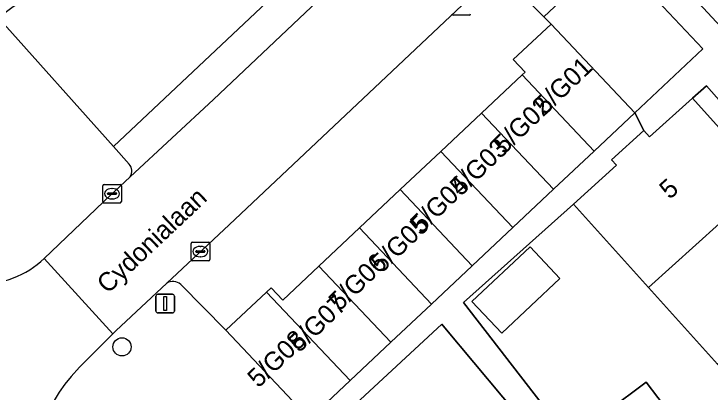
# Model space of a CAD drawing. Extents: x 162344 to 162869, y 381217 to 381818.
# Drawn here: x 162590.99 to 162628.37, y 381475.76 to 381496.09 of the extents above; entities that cross this region are included whole.
import ezdxf

# ---------------------------------------------------------------- set-up
doc = ezdxf.new("R2010")
doc.units = 0
for name, color, linetype in [('IMGEO_Boom', 7, 'Continuous'), ('IMGEO_Erf', 7, 'Continuous'), ('IMGEO_Kolk', 7, 'Continuous'), ('IMGEO_Lichtmast', 7, 'Continuous'), ('IMGEO_Openbare_ruimte_label', 7, 'Continuous'), ('IMGEO_Pand', 7, 'Continuous'), ('IMGEO_Pand_nummerreeks', 7, 'Continuous'), ('IMGEO_Parkeervlak_open', 7, 'Continuous'), ('IMGEO_Rijbaan_lokaal_gesloten', 7, 'Continuous'), ('IMGEO_Rijbaan_lokaal_open', 7, 'Continuous'), ('IMGEO_Voetpad_open', 7, 'Continuous')]:
    doc.layers.add(name, color=color, linetype=linetype)

msp = doc.modelspace()

# ---------------------------------------------------------------- linework, layer by layer
at = {"layer": 'IMGEO_Boom'}
msp.add_circle((162596.797, 381478.189), 0.489, dxfattribs=at)
at = {"layer": 'IMGEO_Erf'}
for points in [[(162628.17, 381492.223), (162627.423, 381491.558), (162631.421, 381487.111), (162633.98, 381484.266), (162634.659, 381484.876)], [(162617.184, 381478.926), (162615.585, 381480.622), (162618.707, 381483.565), (162620.307, 381481.869)]]:
    msp.add_lwpolyline(points, close=True, dxfattribs=at)
for points in [[(162632.692, 381472.896), (162628.767, 381477.262), (162625.059, 381481.385), (162621.027, 381485.869), (162615.133, 381480.569), (162620.826, 381473.208), (162624.944, 381476.3), (162626.184, 381474.649)], [(162618.804, 381473.616), (162614.124, 381479.21), (162613.96, 381479.407), (162607.642, 381473.555)]]:
    msp.add_lwpolyline(points, dxfattribs=at)
at = {"layer": 'IMGEO_Kolk'}
for p, q in [((162615.436, 381496.014), (162614.584, 381496.014)), ((162595.761, 381485.997), (162595.761, 381486.849)), ((162595.836, 381486.923), (162596.688, 381486.923)), ((162596.762, 381486.849), (162596.762, 381485.997)), ((162596.02, 381486.417), (162596.02, 381486.429)), ((162596.458, 381486.38), (162596.06, 381486.38)), ((162596.063, 381486.466), (162596.461, 381486.466)), ((162596.249, 381486.703), (162596.274, 381486.703)), ((162596.504, 381486.429), (162596.504, 381486.417)), ((162596.272, 381486.143), (162596.247, 381486.143)), ((162596.688, 381485.923), (162595.836, 381485.923)), ((162600.58, 381483.813), (162601.432, 381483.813)), ((162600.505, 381482.887), (162600.505, 381483.739)), ((162600.993, 381483.593), (162601.018, 381483.593)), ((162601.506, 381483.739), (162601.506, 381482.887)), ((162600.764, 381483.307), (162600.764, 381483.319)), ((162601.202, 381483.27), (162600.804, 381483.27)), ((162600.807, 381483.356), (162601.205, 381483.356)), ((162601.016, 381483.033), (162600.991, 381483.033)), ((162601.248, 381483.319), (162601.248, 381483.307)), ((162601.432, 381482.813), (162600.58, 381482.813))]:
    msp.add_line(p, q, dxfattribs=at)
for points in [[(162615.436, 381496.014), (162614.584, 381496.014)], [(162595.761, 381485.997), (162595.761, 381486.849)], [(162595.836, 381486.923), (162596.688, 381486.923)], [(162596.762, 381486.849), (162596.762, 381485.997)], [(162596.688, 381485.923), (162595.836, 381485.923)], [(162600.58, 381483.813), (162601.432, 381483.813)], [(162600.505, 381482.887), (162600.505, 381483.739)], [(162601.506, 381483.739), (162601.506, 381482.887)], [(162601.432, 381482.813), (162600.58, 381482.813)]]:
    msp.add_lwpolyline(points, dxfattribs=at)
for centre, radius, start, end in [((162614.586, 381496.09), 0.0765, 181.552, 268.448), ((162614.586, 381496.09), 0.0765, 181.552, 268.448), ((162615.434, 381496.09), 0.0765, 271.552, 358.448), ((162615.434, 381496.09), 0.0765, 271.552, 358.448), ((162595.838, 381486.847), 0.0765, 91.552, 178.448), ((162595.838, 381486.847), 0.0765, 91.552, 178.448), ((162596.686, 381486.847), 0.0765, 1.552, 88.448), ((162596.686, 381486.847), 0.0765, 1.552, 88.448), ((162596.06, 381486.426), 0.0403, 85.8775, 175.7526), ((162596.057, 381486.416), 0.0366, 178.938, 274.7102), ((162596.461, 381486.423), 0.043, 264.8664, 352.4533), ((162596.465, 381486.428), 0.0386, 1.7309, 96.639), ((162595.838, 381485.999), 0.0765, 181.552, 268.448), ((162595.838, 381485.999), 0.0765, 181.552, 268.448), ((162596.686, 381485.999), 0.0765, 271.552, 358.448), ((162596.686, 381485.999), 0.0765, 271.552, 358.448), ((162600.582, 381483.737), 0.0765, 91.552, 178.448), ((162600.582, 381483.737), 0.0765, 91.552, 178.448), ((162601.43, 381483.737), 0.0765, 1.552, 88.448), ((162601.43, 381483.737), 0.0765, 1.552, 88.448), ((162600.804, 381483.316), 0.0403, 85.8775, 175.7526), ((162600.801, 381483.306), 0.0366, 178.938, 274.7102), ((162601.205, 381483.313), 0.043, 264.8664, 352.4533), ((162601.209, 381483.318), 0.0386, 1.7309, 96.639), ((162600.582, 381482.889), 0.0765, 181.552, 268.448), ((162600.582, 381482.889), 0.0765, 181.552, 268.448), ((162601.43, 381482.889), 0.0765, 271.552, 358.448), ((162601.43, 381482.889), 0.0765, 271.552, 358.448)]:
    msp.add_arc(centre, radius, start, end, dxfattribs=at)
for centre, major_axis, ratio, start_param, end_param in [((162596.248, 381486.423), (-0.387, 0.002), 0.722429, 4.712389, 7.853982), ((162596.273, 381486.423), (-0.39, 0.002), 0.717154, 1.570796, 4.712389), ((162600.992, 381483.313), (-0.387, 0.002), 0.722429, 4.712389, 7.853982), ((162601.017, 381483.313), (-0.39, 0.002), 0.717154, 1.570796, 4.712389)]:
    msp.add_ellipse(centre, major_axis=major_axis, ratio=ratio, start_param=start_param, end_param=end_param, dxfattribs=at)
at = {"layer": 'IMGEO_Lichtmast'}
for p, q in [((162598.618, 381480.117), (162598.618, 381480.917)), ((162598.618, 381480.917), (162598.618, 381480.117)), ((162598.718, 381481.017), (162599.508, 381481.017)), ((162599.508, 381481.017), (162598.718, 381481.017)), ((162599.608, 381480.917), (162599.608, 381480.117)), ((162599.608, 381480.117), (162599.608, 381480.917)), ((162599.508, 381480.017), (162598.718, 381480.017)), ((162598.718, 381480.017), (162599.508, 381480.017))]:
    msp.add_line(p, q, dxfattribs=at)
msp.add_lwpolyline([(162599.038, 381480.892), (162599.188, 381480.892), (162599.188, 381480.142), (162599.038, 381480.142), (162599.038, 381480.892)], dxfattribs=at)
for centre, start, end in [((162598.718, 381480.917), 90, 180), ((162598.718, 381480.917), 90, 180), ((162599.508, 381480.917), 0, 90), ((162599.508, 381480.917), 360, 90), ((162598.718, 381480.117), 180, 270), ((162598.718, 381480.117), 180, 270), ((162599.508, 381480.117), 270, 0), ((162599.508, 381480.117), 270, 0)]:
    msp.add_arc(centre, 0.1, start, end, dxfattribs=at)
at = {"layer": 'IMGEO_Pand'}
for points in [[(162618.279, 381492.811), (162622.137, 381488.713), (162624.32, 381490.769), (162619.829, 381495.538), (162617.804, 381493.632), (162618.437, 381492.96)], [(162622.137, 381488.713), (162618.279, 381492.811), (162616.096, 381490.755), (162619.954, 381486.658)], [(162625.059, 381481.385), (162631.421, 381487.111), (162627.423, 381491.558), (162625.117, 381489.484), (162624.818, 381489.816), (162623.071, 381488.245), (162623.339, 381487.948), (162621.027, 381485.869)], [(162619.954, 381486.658), (162616.096, 381490.755), (162613.913, 381488.699), (162617.772, 381484.602)], [(162617.772, 381484.602), (162613.913, 381488.699), (162611.73, 381486.644), (162615.589, 381482.546)], [(162628.767, 381477.262), (162631.297, 381479.542), (162630.756, 381480.142), (162632.82, 381482.003), (162633.538, 381481.207), (162635.981, 381483.41), (162634.659, 381484.876), (162633.98, 381484.266), (162631.421, 381487.111), (162625.059, 381481.385)], [(162615.589, 381482.546), (162611.73, 381486.644), (162609.548, 381484.588), (162613.406, 381480.491)], [(162611.224, 381478.435), (162613.406, 381480.491), (162609.548, 381484.588), (162607.365, 381482.532)], [(162618.707, 381483.565), (162615.585, 381480.622), (162617.184, 381478.926), (162620.307, 381481.869)], [(162611.224, 381478.435), (162607.365, 381482.532), (162605.427, 381480.707), (162604.805, 381481.367), (162604.561, 381481.137), (162609.041, 381476.38)], [(162604.561, 381481.137), (162602.378, 381479.081), (162606.858, 381474.324), (162609.041, 381476.38)], [(162626.184, 381474.649), (162624.944, 381476.3), (162620.826, 381473.208), (162622.081, 381471.537)]]:
    msp.add_lwpolyline(points, close=True, dxfattribs=at)
at = {"layer": 'IMGEO_Parkeervlak_open'}
for points in [[(162608.627, 381498.683), (162607.605, 381499.602), (162596.332, 381488.956), (162597.177, 381488.01)], [(162597.236, 381487.337), (162601.705, 381491.492), (162609.259, 381498.658)]]:
    msp.add_lwpolyline(points, dxfattribs=at)
msp.add_lwpolyline([(162627.975, 381494.211), (162623.107, 381499.381), (162619.438, 381495.925), (162619.829, 381495.538), (162624.32, 381490.769)], close=True, dxfattribs=at)
msp.add_arc((162596.779, 381487.636), 0.546, 326.8097, 43.2106, dxfattribs=at)
at = {"layer": 'IMGEO_Rijbaan_lokaal_gesloten'}
msp.add_lwpolyline([(162627.765, 381508.572), (162623.969, 381512.568), (162623.562, 381512.202), (162610.782, 381500.101), (162610.676, 381500), (162609.259, 381498.658), (162601.705, 381491.492), (162597.236, 381487.337), (162596.669, 381486.81), (162596.198, 381486.359), (162592.621, 381482.936), (162596.295, 381478.884), (162596.456, 381479.044), (162599.198, 381481.618), (162602.541, 381484.756), (162616.622, 381498.036), (162617.432, 381498.758), (162617.995, 381499.26), (162618.756, 381500), (162621.057, 381502.239), (162625.383, 381506.346)], close=True, dxfattribs=at)
at = {"layer": 'IMGEO_Rijbaan_lokaal_open'}
msp.add_lwpolyline([(162629.654, 381494.622), (162632.112, 381496.894), (162629.428, 381500), (162626.215, 381503.718), (162626.74, 381504.271), (162625.443, 381505.714), (162625.724, 381505.981), (162625.383, 381506.346), (162621.057, 381502.239), (162621.398, 381501.874), (162621.74, 381502.2), (162622.948, 381500.954), (162623.472, 381501.309), (162624.682, 381500)], close=True, dxfattribs=at)
for points in [[(162596.295, 381478.884), (162592.621, 381482.936)], [(162594.071, 381476.592), (162594.505, 381477.099), (162596.295, 381478.884)]]:
    msp.add_lwpolyline(points, dxfattribs=at)
for centre, radius, start, end in [((162589.072, 381486.756), 5.214, 269.7137, 312.8909), ((162598.549, 381472.404), 6.132, 136.9164, 214.7131)]:
    msp.add_arc(centre, radius, start, end, dxfattribs=at)
at = {"layer": 'IMGEO_Voetpad_open'}
for points in [[(162597.177, 381488.01), (162596.332, 381488.956), (162590.152, 381495.869), (162587.839, 381499.445), (162583.065, 381506.926), (162578.52, 381514.13), (162573.5, 381522.067), (162568.826, 381529.447), (162564.167, 381536.701)], [(162674.935, 381444.16), (162670.743, 381448.931), (162668.09, 381451.805), (162661.728, 381458.92), (162659.702, 381461.185), (162659.547, 381461.359), (162651.674, 381470.086), (162640.833, 381482.197), (162629.754, 381494.514), (162629.654, 381494.622), (162624.682, 381500), (162623.472, 381501.309), (162622.948, 381500.954), (162621.74, 381502.2), (162621.398, 381501.874), (162621.057, 381502.239), (162618.756, 381500), (162617.995, 381499.26), (162617.432, 381498.758)], [(162600.915, 381500.002), (162599.059, 381501.63), (162596.5, 381500), (162590.956, 381496.468), (162590.152, 381495.869), (162596.332, 381488.956), (162607.605, 381499.602), (162608.627, 381498.683)], [(162617.48, 381497.935), (162619.438, 381495.925), (162623.107, 381499.381), (162627.975, 381494.211), (162624.32, 381490.769), (162624.818, 381489.816), (162625.117, 381489.484), (162627.423, 381491.558), (162628.17, 381492.223), (162634.659, 381484.876), (162635.981, 381483.41), (162637.412, 381481.823), (162649.711, 381468.182), (162651.417, 381466.29), (162652.435, 381465.161), (162664.937, 381451.295), (162666.613, 381449.436), (162667.63, 381448.308), (162674.063, 381441.248)], [(162617.432, 381498.758), (162616.622, 381498.036), (162602.541, 381484.756), (162599.198, 381481.618)], [(162599.95, 381481.55), (162602.378, 381479.081), (162604.561, 381481.137), (162604.805, 381481.367), (162605.427, 381480.707), (162607.365, 381482.532), (162609.548, 381484.588), (162611.73, 381486.644), (162613.913, 381488.699), (162616.096, 381490.755), (162618.279, 381492.811), (162618.437, 381492.96), (162617.804, 381493.632), (162619.829, 381495.538), (162619.438, 381495.925), (162617.48, 381497.935)], [(162620.826, 381473.208), (162615.133, 381480.569), (162621.027, 381485.869), (162623.339, 381487.948), (162623.071, 381488.245), (162624.818, 381489.816), (162624.32, 381490.769), (162622.137, 381488.713), (162619.954, 381486.658), (162617.772, 381484.602), (162615.589, 381482.546), (162613.406, 381480.491), (162611.224, 381478.435), (162609.041, 381476.38), (162606.858, 381474.324)], [(162592.621, 381482.936), (162596.198, 381486.359), (162596.669, 381486.81), (162597.236, 381487.337)], [(162599.198, 381481.618), (162596.456, 381479.044), (162596.295, 381478.884), (162594.505, 381477.099), (162594.071, 381476.592)], [(162634.944, 381419.82), (162633.611, 381419.13), (162631.192, 381421.776), (162631.213, 381422.825), (162631.866, 381423.318), (162631.131, 381424.361), (162628.211, 381422.438), (162600.252, 381466.808), (162603.166, 381468.649), (162608.933, 381472.289), (162607.642, 381473.555), (162606.858, 381474.324), (162602.378, 381479.081), (162599.95, 381481.55)], [(162607.642, 381473.555), (162613.96, 381479.407), (162614.124, 381479.21), (162618.804, 381473.616)]]:
    msp.add_lwpolyline(points, dxfattribs=at)
for centre, radius, start, end in [((162596.779, 381487.636), 0.546, 326.8097, 43.2106), ((162589.072, 381486.756), 5.214, 269.7137, 312.8909), ((162599.523, 381481.015), 0.685, 51.3841, 118.282), ((162599.523, 381481.015), 0.685, 51.3841, 118.282), ((162598.549, 381472.404), 6.132, 136.9164, 214.7131)]:
    msp.add_arc(centre, radius, start, end, dxfattribs=at)

# ---------------------------------------------------------------- texts
at = {"layer": 'IMGEO_Openbare_ruimte_label'}
msp.add_text('Cydonialaan', height=1, rotation=43.2986, dxfattribs=at).set_placement((162596.025, 381481.006))
at = {"layer": 'IMGEO_Pand_nummerreeks'}
for s, rotation, p in [('5/G01', 43.8485, (162619.502, 381490.617)), ('5/G02', 43.8485, (162617.303, 381488.505)), ('5/G03', 43.8485, (162614.983, 381486.251)), ('5/G04', 43.8485, (162612.862, 381484.241)), ('5', 41.6519, (162626.199, 381486.08)), ('5/G05', 43.8485, (162610.74, 381482.12)), ('5/G06', 43.8485, (162608.47, 381480.073)), ('5/G07', 43.8485, (162606.311, 381477.84)), ('5/G08', 43.8485, (162604.118, 381475.944))]:
    msp.add_text(s, height=1, rotation=rotation, dxfattribs=at).set_placement(p)

doc.saveas('drawing.dxf')
